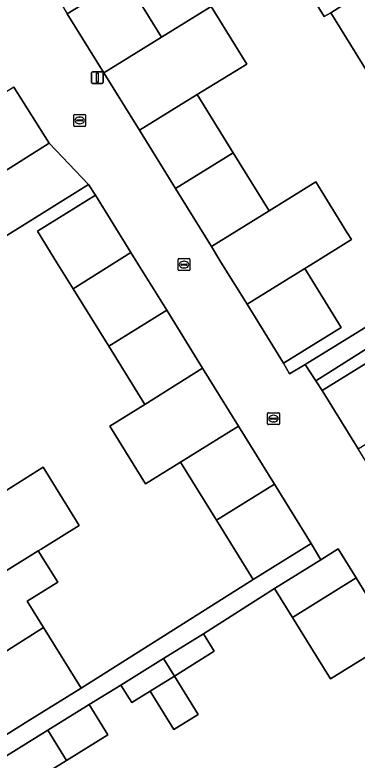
# Model space of a CAD drawing. Extents: x 157767 to 159172, y 387839 to 389425.
# Drawn here: x 158503.3 to 158532, y 388208.2 to 388270.7 of the extents above; entities that cross this region are included whole.
import ezdxf

# ---------------------------------------------------------------- set-up
doc = ezdxf.new("R2010")
doc.units = 0
for name, color, linetype in [('IMGEO_Erf', 7, 'Continuous'), ('IMGEO_Kolk', 7, 'Continuous'), ('IMGEO_Lichtmast', 7, 'Continuous'), ('IMGEO_Muur', 7, 'Continuous'), ('IMGEO_Pand', 7, 'Continuous'), ('IMGEO_Rijbaan_lokaal_open', 7, 'Continuous'), ('IMGEO_Voetpad_open', 7, 'Continuous')]:
    doc.layers.add(name, color=color, linetype=linetype)

msp = doc.modelspace()

# ---------------------------------------------------------------- linework, layer by layer
at = {"layer": 'IMGEO_Erf'}
msp.add_lwpolyline([(158535.956, 388289.514), (158531.97, 388287.052), (158526.18, 388283.476), (158507.147, 388271.72), (158507.701, 388270.816), (158512.548, 388273.818), (158515.609, 388268.876), (158519.77, 388271.449), (158522.755, 388266.607), (158518.601, 388264.047), (158521.616, 388259.178), (158524.64, 388254.297), (158528.55, 388256.719), (158531.183, 388252.468), (158531.542, 388251.889), (158528.492, 388250), (158527.618, 388249.459), (158530.68, 388244.515), (158530.099, 388244.155), (158525.848, 388241.522), (158526.344, 388240.622), (158527.662, 388241.411), (158555.243, 388258.379)], close=True, dxfattribs=at)
for points in [[(158542.176, 388271.955), (158545.192, 388267.087), (158546.042, 388267.614), (158548.184, 388264.156), (158547.333, 388263.629), (158548.192, 388262.243), (158551.299, 388257.228), (158547.049, 388254.595), (158543.84, 388252.607), (158540.73, 388257.628), (158539.667, 388256.97), (158538.088, 388259.52), (158537.203, 388258.972), (158535.793, 388261.248), (158532.804, 388266.074), (158529.806, 388270.914), (158529.261, 388270.61), (158526.259, 388275.458)], [(158502.497, 388230.79), (158505.684, 388232.8), (158508.711, 388227.912), (158505.509, 388225.929), (158505.271, 388225.781), (158506.897, 388223.156), (158504.33, 388221.566), (158505.701, 388219.353), (158508.858, 388214.257), (158523.298, 388223.384), (158520.214, 388228.362), (158517.205, 388233.22), (158514.261, 388231.397), (158511.258, 388236.245), (158514.202, 388238.068), (158511.184, 388242.939), (158508.194, 388247.766), (158506.81, 388250), (158505.195, 388252.607), (158510.057, 388255.619), (158509.482, 388256.507), (158490.184, 388244.493)], [(158542.091, 388248.605), (158528.549, 388240.047), (158529.077, 388239.236), (158533.328, 388241.87)], [(158524.872, 388202.081), (158529.71, 388205.078), (158534.555, 388208.08), (158539.565, 388211.183), (158535.121, 388218.358), (158529.777, 388215.048), (158528.132, 388217.703), (158526.583, 388220.204), (158525.078, 388222.633), (158519.119, 388218.831), (158520.036, 388217.36), (158516.701, 388215.281), (158518.695, 388212.062), (158516.652, 388210.796), (158514.657, 388214.015), (158513.115, 388213.053), (158512.201, 388214.518), (158509.533, 388212.894), (158511.102, 388210.362), (158507.634, 388208.213), (158502.303, 388204.91)]]:
    msp.add_lwpolyline(points, dxfattribs=at)
at = {"layer": 'IMGEO_Kolk'}
for p, q in [((158508.241, 388261.458), (158508.241, 388262.31)), ((158508.316, 388262.384), (158509.168, 388262.384)), ((158508.729, 388262.164), (158508.754, 388262.164)), ((158509.242, 388262.31), (158509.242, 388261.458)), ((158509.168, 388261.384), (158508.316, 388261.384)), ((158508.5, 388261.878), (158508.5, 388261.89)), ((158508.938, 388261.841), (158508.54, 388261.841)), ((158508.543, 388261.927), (158508.941, 388261.927)), ((158508.752, 388261.604), (158508.727, 388261.604)), ((158508.984, 388261.89), (158508.984, 388261.878)), ((158516.994, 388249.363), (158516.994, 388250.215)), ((158517.069, 388250.289), (158517.921, 388250.289)), ((158517.995, 388250.215), (158517.995, 388249.363)), ((158517.253, 388249.783), (158517.253, 388249.795)), ((158517.691, 388249.746), (158517.293, 388249.746)), ((158517.296, 388249.832), (158517.694, 388249.832)), ((158517.505, 388249.509), (158517.48, 388249.509)), ((158517.482, 388250.069), (158517.507, 388250.069)), ((158517.737, 388249.795), (158517.737, 388249.783)), ((158517.921, 388249.289), (158517.069, 388249.289)), ((158524.499, 388236.446), (158524.499, 388237.298)), ((158524.574, 388237.372), (158525.426, 388237.372)), ((158524.987, 388237.152), (158525.012, 388237.152)), ((158525.5, 388237.298), (158525.5, 388236.446)), ((158525.426, 388236.372), (158524.574, 388236.372)), ((158524.758, 388236.866), (158524.758, 388236.878)), ((158525.196, 388236.829), (158524.798, 388236.829)), ((158524.801, 388236.915), (158525.199, 388236.915)), ((158525.01, 388236.592), (158524.985, 388236.592)), ((158525.242, 388236.878), (158525.242, 388236.866))]:
    msp.add_line(p, q, dxfattribs=at)
for points in [[(158508.241, 388261.458), (158508.241, 388262.31)], [(158508.316, 388262.384), (158509.168, 388262.384)], [(158509.242, 388262.31), (158509.242, 388261.458)], [(158509.168, 388261.384), (158508.316, 388261.384)], [(158516.994, 388249.363), (158516.994, 388250.215)], [(158517.069, 388250.289), (158517.921, 388250.289)], [(158517.995, 388250.215), (158517.995, 388249.363)], [(158517.921, 388249.289), (158517.069, 388249.289)], [(158524.499, 388236.446), (158524.499, 388237.298)], [(158524.574, 388237.372), (158525.426, 388237.372)], [(158525.5, 388237.298), (158525.5, 388236.446)], [(158525.426, 388236.372), (158524.574, 388236.372)]]:
    msp.add_lwpolyline(points, dxfattribs=at)
for centre, radius, start, end in [((158508.318, 388262.308), 0.0765, 91.55205, 178.44795), ((158508.318, 388262.308), 0.0765, 91.55205, 178.44795), ((158509.166, 388262.308), 0.0765, 1.55205, 88.44795), ((158509.166, 388262.308), 0.0765, 1.55205, 88.44795), ((158508.318, 388261.46), 0.0765, 181.55205, 268.44795), ((158508.318, 388261.46), 0.0765, 181.55205, 268.44795), ((158508.54, 388261.887), 0.0403, 85.87752, 175.75265), ((158508.537, 388261.877), 0.0366, 178.93798, 274.71019), ((158508.941, 388261.884), 0.043, 264.86636, 352.45326), ((158508.945, 388261.889), 0.0386, 1.73085, 96.63898), ((158509.166, 388261.46), 0.0765, 271.55205, 358.44795), ((158509.166, 388261.46), 0.0765, 271.55205, 358.44795), ((158517.071, 388250.213), 0.0765, 91.55205, 178.44795), ((158517.071, 388250.213), 0.0765, 91.55205, 178.44795), ((158517.919, 388250.213), 0.0765, 1.55205, 88.44795), ((158517.919, 388250.213), 0.0765, 1.55205, 88.44795), ((158517.293, 388249.792), 0.0403, 85.87752, 175.75265), ((158517.29, 388249.782), 0.0366, 178.93798, 274.71019), ((158517.694, 388249.789), 0.043, 264.86636, 352.45326), ((158517.698, 388249.794), 0.0386, 1.73085, 96.63898), ((158517.071, 388249.365), 0.0765, 181.55205, 268.44795), ((158517.071, 388249.365), 0.0765, 181.55205, 268.44795), ((158517.919, 388249.365), 0.0765, 271.55205, 358.44795), ((158517.919, 388249.365), 0.0765, 271.55205, 358.44795), ((158524.576, 388237.296), 0.0765, 91.55205, 178.44795), ((158524.576, 388237.296), 0.0765, 91.55205, 178.44795), ((158525.424, 388237.296), 0.0765, 1.55205, 88.44795), ((158525.424, 388237.296), 0.0765, 1.55205, 88.44795), ((158524.576, 388236.448), 0.0765, 181.55205, 268.44795), ((158524.576, 388236.448), 0.0765, 181.55205, 268.44795), ((158524.798, 388236.875), 0.0403, 85.87752, 175.75265), ((158524.795, 388236.865), 0.0366, 178.93798, 274.71019), ((158525.199, 388236.872), 0.043, 264.86636, 352.45326), ((158525.203, 388236.877), 0.0386, 1.73085, 96.63898), ((158525.424, 388236.448), 0.0765, 271.55205, 358.44795), ((158525.424, 388236.448), 0.0765, 271.55205, 358.44795)]:
    msp.add_arc(centre, radius, start, end, dxfattribs=at)
for centre, major_axis, ratio, start_param, end_param in [((158508.728, 388261.884), (-0.387, 0.002), 0.722429, 4.712389, 7.853982), ((158508.753, 388261.884), (-0.39, 0.002), 0.717154, 1.570796, 4.712389), ((158517.481, 388249.789), (-0.387, 0.002), 0.722429, 4.712389, 7.853982), ((158517.506, 388249.789), (-0.39, 0.002), 0.717154, 1.570796, 4.712389), ((158524.986, 388236.872), (-0.387, 0.002), 0.722429, 4.712389, 7.853982), ((158525.011, 388236.872), (-0.39, 0.002), 0.717154, 1.570796, 4.712389)]:
    msp.add_ellipse(centre, major_axis=major_axis, ratio=ratio, start_param=start_param, end_param=end_param, dxfattribs=at)
at = {"layer": 'IMGEO_Lichtmast'}
for p, q in [((158509.725, 388265.067), (158509.725, 388265.867)), ((158509.725, 388265.867), (158509.725, 388265.067)), ((158509.825, 388265.967), (158510.615, 388265.967)), ((158510.615, 388265.967), (158509.825, 388265.967)), ((158510.715, 388265.867), (158510.715, 388265.067)), ((158510.715, 388265.067), (158510.715, 388265.867)), ((158510.615, 388264.967), (158509.825, 388264.967)), ((158509.825, 388264.967), (158510.615, 388264.967))]:
    msp.add_line(p, q, dxfattribs=at)
msp.add_lwpolyline([(158510.145, 388265.842), (158510.295, 388265.842), (158510.295, 388265.092), (158510.145, 388265.092), (158510.145, 388265.842)], dxfattribs=at)
for centre, start, end in [((158509.825, 388265.867), 90, 180), ((158509.825, 388265.867), 90, 180), ((158510.615, 388265.867), 0, 90), ((158510.615, 388265.867), 360, 90), ((158509.825, 388265.067), 180, 270), ((158509.825, 388265.067), 180, 270), ((158510.615, 388265.067), 270, 0), ((158510.615, 388265.067), 270, 0)]:
    msp.add_arc(centre, 0.1, start, end, dxfattribs=at)
at = {"layer": 'IMGEO_Muur'}
msp.add_lwpolyline([(158490.184, 388244.493), (158509.482, 388256.507), (158510.057, 388255.619)], dxfattribs=at)
at = {"layer": 'IMGEO_Pand'}
for points in [[(158536.163, 388281.603), (158528.744, 388276.997), (158526.259, 388275.458), (158529.261, 388270.61), (158529.806, 388270.914), (158538.617, 388276.525), (158535.815, 388281.05), (158536.314, 388281.359)], [(158542.176, 388271.955), (158541.971, 388272.286), (158541.445, 388271.96), (158538.617, 388276.525), (158529.806, 388270.914), (158532.804, 388266.074)], [(158515.609, 388268.876), (158512.548, 388273.818), (158507.701, 388270.816), (158510.76, 388265.877)], [(158515.609, 388268.876), (158510.76, 388265.877), (158513.747, 388261.055), (158518.601, 388264.047), (158522.755, 388266.607), (158519.77, 388271.449)], [(158499.593, 388262.399), (158496.426, 388260.402), (158499.393, 388255.692), (158506.175, 388259.964), (158503.231, 388264.672)], [(158518.601, 388264.047), (158513.747, 388261.055), (158516.767, 388256.181), (158521.616, 388259.178)], [(158521.616, 388259.178), (158516.767, 388256.181), (158519.793, 388251.296), (158524.64, 388254.297)], [(158522.786, 388246.465), (158527.618, 388249.459), (158528.492, 388250), (158531.542, 388251.889), (158531.183, 388252.468), (158528.55, 388256.719), (158524.64, 388254.297), (158519.793, 388251.296), (158520.596, 388250)], [(158508.194, 388247.766), (158513.039, 388250.805), (158510.057, 388255.619), (158505.195, 388252.607), (158506.81, 388250)], [(158511.184, 388242.939), (158516.041, 388245.959), (158513.538, 388250), (158513.039, 388250.805), (158508.194, 388247.766)], [(158522.786, 388246.465), (158525.848, 388241.522), (158530.099, 388244.155), (158530.68, 388244.515), (158527.618, 388249.459)], [(158511.184, 388242.939), (158514.202, 388238.068), (158519.054, 388241.095), (158516.041, 388245.959)], [(158532.103, 388234.351), (158536.942, 388237.347), (158533.915, 388242.233), (158533.328, 388241.87), (158529.077, 388239.236)], [(158519.054, 388241.095), (158514.202, 388238.068), (158511.258, 388236.245), (158514.261, 388231.397), (158517.205, 388233.22), (158522.06, 388236.243)], [(158517.205, 388233.22), (158520.214, 388228.362), (158525.074, 388231.378), (158522.06, 388236.243)], [(158505.271, 388225.781), (158505.509, 388225.929), (158508.711, 388227.912), (158505.684, 388232.8), (158502.497, 388230.79), (158500, 388229.215), (158499.27, 388228.754), (158490.981, 388223.523), (158491.091, 388223.345), (158491.534, 388223.619), (158494.425, 388218.955), (158495.66, 388219.74), (158500, 388222.483), (158502.67, 388224.17)], [(158525.074, 388231.378), (158520.214, 388228.362), (158523.298, 388223.384), (158528.16, 388226.396)], [(158497.028, 388213.874), (158500, 388215.751), (158505.701, 388219.353), (158504.33, 388221.566), (158506.897, 388223.156), (158505.271, 388225.781), (158502.67, 388224.17), (158500, 388222.483), (158495.66, 388219.74), (158494.425, 388218.955), (158497.257, 388214.385), (158496.861, 388214.143)], [(158526.583, 388220.204), (158531.925, 388223.513), (158530.42, 388225.942), (158528.963, 388225.039), (158525.078, 388222.633)], [(158526.583, 388220.204), (158528.132, 388217.703), (158529.777, 388215.048), (158535.121, 388218.358), (158533.474, 388221.012), (158531.925, 388223.513)], [(158497.028, 388213.874), (158500, 388209.075), (158500.136, 388208.855), (158504.387, 388211.488), (158508.858, 388214.257), (158505.701, 388219.353), (158500, 388215.751)], [(158519.119, 388218.831), (158515.784, 388216.752), (158516.701, 388215.281), (158520.036, 388217.36)], [(158516.701, 388215.281), (158515.784, 388216.752), (158512.201, 388214.518), (158513.115, 388213.053), (158514.657, 388214.015)], [(158514.657, 388214.015), (158516.652, 388210.796), (158518.695, 388212.062), (158516.701, 388215.281)], [(158509.533, 388212.894), (158506.065, 388210.745), (158507.634, 388208.213), (158511.102, 388210.362)], [(158502.303, 388204.91), (158507.634, 388208.213), (158506.065, 388210.745), (158500.734, 388207.442)]]:
    msp.add_lwpolyline(points, close=True, dxfattribs=at)
at = {"layer": 'IMGEO_Rijbaan_lokaal_open'}
for points in [[(158550.199, 388205.14), (158547.114, 388210.12), (158544.11, 388214.97), (158541.108, 388219.815), (158538.106, 388224.66), (158535.105, 388229.505), (158532.103, 388234.351), (158529.077, 388239.236), (158528.549, 388240.047), (158527.662, 388241.411), (158526.344, 388240.622), (158525.848, 388241.522), (158522.786, 388246.465), (158520.596, 388250), (158519.793, 388251.296), (158516.767, 388256.181), (158513.747, 388261.055), (158510.76, 388265.877), (158507.701, 388270.816)], [(158503.231, 388264.672), (158506.175, 388259.964), (158509.482, 388256.507), (158510.057, 388255.619), (158513.039, 388250.805), (158513.538, 388250), (158516.041, 388245.959), (158519.054, 388241.095), (158522.06, 388236.243), (158525.074, 388231.378), (158528.16, 388226.396), (158528.963, 388225.039), (158530.42, 388225.942), (158531.925, 388223.513), (158533.474, 388221.012), (158535.121, 388218.358), (158539.565, 388211.183), (158544.201, 388203.7)]]:
    msp.add_lwpolyline(points, dxfattribs=at)
msp.add_lwpolyline([(158509.482, 388256.507), (158506.175, 388259.964), (158499.393, 388255.692), (158488.574, 388248.893), (158486.028, 388247.288), (158477.609, 388242.048), (158480.103, 388238.22), (158490.184, 388244.493)], close=True, dxfattribs=at)
at = {"layer": 'IMGEO_Voetpad_open'}
for points in [[(158542.091, 388248.605), (158544.342, 388250), (158545.406, 388250.659), (158555.974, 388257.198), (158555.904, 388257.311), (158555.243, 388258.379), (158527.662, 388241.411), (158528.549, 388240.047)], [(158525.078, 388222.633), (158528.963, 388225.039), (158528.16, 388226.396), (158523.298, 388223.384), (158508.858, 388214.257), (158504.387, 388211.488), (158500.136, 388208.855), (158498.701, 388207.973), (158499.498, 388206.676), (158500.734, 388207.442), (158506.065, 388210.745), (158509.533, 388212.894), (158512.201, 388214.518), (158515.784, 388216.752), (158519.119, 388218.831)]]:
    msp.add_lwpolyline(points, close=True, dxfattribs=at)

doc.saveas('drawing.dxf')
